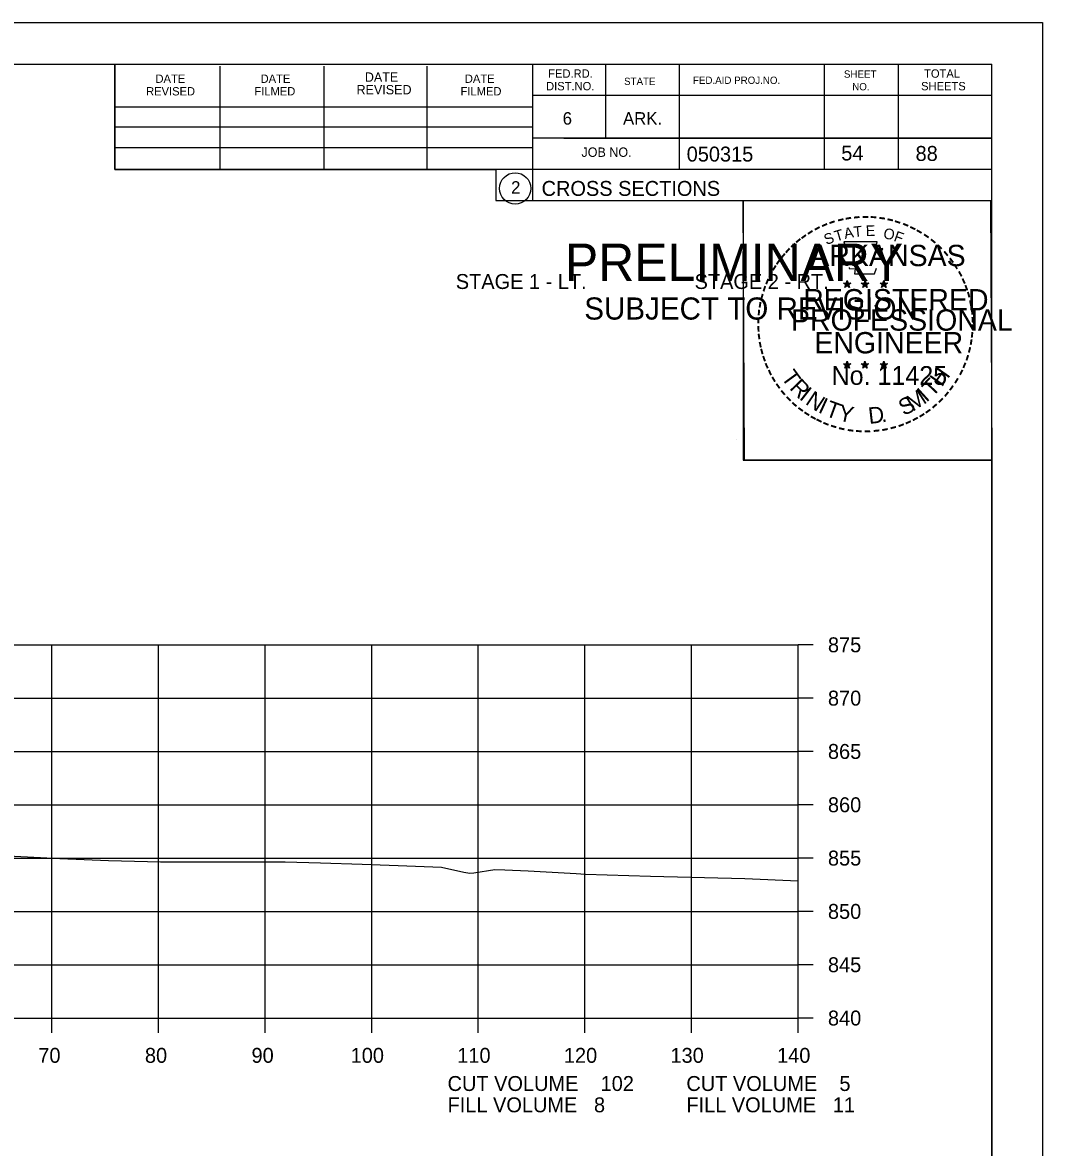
# Model space of a CAD drawing. Extents: x 1486524 to 1499135, y 326561 to 337924.
# Drawn here: x 1489050.1 to 1489145.8, y 329047.1 to 329152.6 of the extents above; entities that cross this region are included whole.
import ezdxf

# ---------------------------------------------------------------- set-up
doc = ezdxf.new("R2010")
doc.units = 0
for name, color, linetype in [('Default', 7, 'Continuous'), ('E_Const Align', 7, 'Continuous'), ('E_Const Align Station', 7, 'Continuous'), ('E_Ownership Information', 7, 'Continuous'), ('E_Property Line', 7, 'Continuous'), ('E_Quarter Calls', 7, 'Continuous'), ('E_Section Line', 7, 'Continuous'), ('E_Station Offset', 7, 'Continuous'), ('E_Tract Number', 7, 'Continuous'), ('S_SIXTEEN_SECTION', 7, 'Continuous')]:
    doc.layers.add(name, color=color, linetype=linetype)

msp = doc.modelspace()

# ---------------------------------------------------------------- linework, layer by layer
at = {"layer": 'E_Const Align'}
for p, q in [((1489122.89, 329059.2), (1489122.89, 329094.2)), ((1489124.29, 329094.2), (1489122.89, 329094.2)), ((1489124.29, 329089.2), (1489122.89, 329089.2)), ((1489124.29, 329084.2), (1489122.89, 329084.2)), ((1489124.29, 329079.2), (1489122.89, 329079.2)), ((1489124.29, 329074.2), (1489122.89, 329074.2)), ((1489124.29, 329069.2), (1489122.89, 329069.2)), ((1489124.29, 329064.2), (1489122.89, 329064.2)), ((1488842.89, 329059.2), (1489122.89, 329059.2)), ((1489052.89, 329057.8), (1489052.89, 329059.2)), ((1489062.89, 329057.8), (1489062.89, 329059.2)), ((1489072.89, 329057.8), (1489072.89, 329059.2)), ((1489082.89, 329057.8), (1489082.89, 329059.2)), ((1489092.89, 329057.8), (1489092.89, 329059.2)), ((1489102.89, 329057.8), (1489102.89, 329059.2)), ((1489112.89, 329057.8), (1489112.89, 329059.2)), ((1489122.89, 329057.8), (1489122.89, 329059.2)), ((1489124.29, 329059.2), (1489122.89, 329059.2))]:
    msp.add_line(p, q, dxfattribs=at)
at = {"layer": 'E_Ownership Information'}
for p, q in [((1488842.89, 329094.2), (1489122.89, 329094.2)), ((1489052.89, 329059.2), (1489052.89, 329094.2)), ((1489062.89, 329059.2), (1489062.89, 329094.2)), ((1489072.89, 329059.2), (1489072.89, 329094.2)), ((1489082.89, 329059.2), (1489082.89, 329094.2)), ((1489092.89, 329059.2), (1489092.89, 329094.2)), ((1489102.89, 329059.2), (1489102.89, 329094.2)), ((1489112.89, 329059.2), (1489112.89, 329094.2)), ((1489122.89, 329059.2), (1489122.89, 329094.2)), ((1488842.89, 329089.2), (1489122.89, 329089.2)), ((1488842.89, 329084.2), (1489122.89, 329084.2)), ((1488842.89, 329079.2), (1489122.89, 329079.2)), ((1488842.89, 329074.2), (1489122.89, 329074.2)), ((1488842.89, 329069.2), (1489122.89, 329069.2)), ((1488842.89, 329064.2), (1489122.89, 329064.2)), ((1488842.89, 329059.2), (1489122.89, 329059.2))]:
    msp.add_line(p, q, dxfattribs=at)
at = {"layer": 'E_Property Line'}
for p, q in [((1488824.89, 329148.66), (1489141.07, 329148.66)), ((1489058.81, 329138.78), (1489058.81, 329148.66)), ((1489097.97, 329148.66), (1489097.97, 329135.86)), ((1489104.81, 329148.66), (1489104.81, 329141.72)), ((1489111.75, 329148.66), (1489111.75, 329138.78)), ((1489125.33, 329148.66), (1489125.33, 329138.78)), ((1489132.27, 329148.66), (1489132.27, 329138.78)), ((1489141.07, 328943.2), (1489141.07, 329148.66)), ((1489068.67, 329138.78), (1489068.67, 329148.46)), ((1489078.43, 329138.78), (1489078.43, 329148.46)), ((1489088.11, 329138.78), (1489088.11, 329148.46)), ((1489141.07, 329145.72), (1489097.97, 329145.72)), ((1489141.07, 329145.74), (1489141.07, 329145.74)), ((1489058.81, 329144.64), (1489097.97, 329144.64)), ((1489058.81, 329142.78), (1489097.97, 329142.78)), ((1489141.07, 329141.72), (1489097.97, 329141.72)), ((1489100.93, 329141.72), (1489141.07, 329141.72)), ((1489058.81, 329138.78), (1489058.81, 329140.84)), ((1489058.81, 329140.84), (1489097.97, 329140.84)), ((1489141.07, 329138.78), (1489058.81, 329138.78)), ((1489097.97, 329135.86), (1489141.07, 329135.86))]:
    msp.add_line(p, q, dxfattribs=at)
msp.add_circle((1489096.35, 329137), 1.47, dxfattribs=at)
at = {"layer": 'E_Quarter Calls'}
for p, q in [((1488812.48, 329152.56), (1489145.82, 329152.56)), ((1489117.1, 329113.41), (1489117.1, 329113.41))]:
    msp.add_line(p, q, dxfattribs=at)
for points in [[(1488812.48, 329152.56), (1489145.82, 329152.56), (1489145.82, 328939.22), (1488812.48, 328939.22)], [(1489058.81, 329148.66), (1489058.81, 329138.78), (1489094.54, 329138.78), (1489094.54, 329135.86), (1489117.74, 329135.86), (1489117.74, 329111.53), (1489141.07, 329111.53), (1489141.07, 328943.2), (1488824.89, 328943.2), (1488824.89, 329148.66)], [(1489117.74, 329135.86), (1489140.94, 329135.86), (1489141.07, 329111.53), (1489117.86, 329111.53)]]:
    msp.add_lwpolyline(points, close=True, dxfattribs=at)
at = {"layer": 'E_Tract Number'}
msp.add_lwpolyline([(1489048.17, 329074.43), (1489053.64, 329074.17), (1489058.2, 329073.96), (1489063.09, 329073.85), (1489063.14, 329073.85), (1489074.79, 329073.86), (1489078.09, 329073.77), (1489081.99, 329073.64), (1489085.37, 329073.52), (1489089.45, 329073.36), (1489091.53, 329072.88), (1489092.11, 329072.8), (1489092.47, 329072.83), (1489094.45, 329073.14), (1489095.38, 329073.11), (1489097.57, 329073), (1489102.06, 329072.77), (1489102.94, 329072.68), (1489109.04, 329072.51), (1489117.89, 329072.3), (1489122.89, 329072.06)], dxfattribs=at)
at = {"layer": 'S_SIXTEEN_SECTION'}
for p, q in [((1489127.15, 329128.12), (1489127.5, 329128.01)), ((1489127.15, 329128.12), (1489127.4, 329128.08)), ((1489127.15, 329128.12), (1489127.39, 329128)), ((1489127.28, 329127.71), (1489127.5, 329128.01)), ((1489127.28, 329127.71), (1489127.41, 329127.96)), ((1489127.28, 329127.71), (1489127.5, 329127.93)), ((1489127.5, 329128.37), (1489127.46, 329128.12)), ((1489127.5, 329128.01), (1489127.5, 329128.37)), ((1489127.5, 329128.37), (1489127.55, 329128.12)), ((1489127.85, 329128.12), (1489127.5, 329128.01)), ((1489127.71, 329127.71), (1489127.5, 329128.01)), ((1489127.71, 329127.71), (1489127.5, 329127.93)), ((1489127.85, 329128.12), (1489127.56, 329128.07)), ((1489127.71, 329127.71), (1489127.58, 329128)), ((1489127.85, 329128.12), (1489127.64, 329128.02)), ((1489128.82, 329128.12), (1489129.17, 329128.01)), ((1489128.82, 329128.12), (1489129.07, 329128.08)), ((1489128.82, 329128.12), (1489129.06, 329128)), ((1489128.95, 329127.71), (1489129.17, 329128.01)), ((1489128.95, 329127.71), (1489129.08, 329127.96)), ((1489128.95, 329127.71), (1489129.17, 329127.93)), ((1489129.17, 329128.37), (1489129.13, 329128.12)), ((1489129.17, 329128.01), (1489129.17, 329128.37)), ((1489129.17, 329128.37), (1489129.22, 329128.12)), ((1489129.52, 329128.12), (1489129.17, 329128.01)), ((1489129.38, 329127.71), (1489129.17, 329128.01)), ((1489129.38, 329127.71), (1489129.17, 329127.93)), ((1489129.52, 329128.12), (1489129.23, 329128.07)), ((1489129.38, 329127.71), (1489129.25, 329128)), ((1489129.52, 329128.12), (1489129.31, 329128.02)), ((1489130.58, 329128.11), (1489130.93, 329128)), ((1489130.58, 329128.11), (1489130.84, 329128.06)), ((1489130.58, 329128.11), (1489130.82, 329127.99)), ((1489130.72, 329127.7), (1489130.93, 329128)), ((1489130.72, 329127.7), (1489130.84, 329127.94)), ((1489130.72, 329127.7), (1489130.93, 329127.92)), ((1489130.93, 329128.36), (1489130.89, 329128.11)), ((1489130.93, 329128), (1489130.93, 329128.36)), ((1489130.93, 329128.36), (1489130.98, 329128.11)), ((1489131.28, 329128.11), (1489130.93, 329128)), ((1489131.15, 329127.7), (1489130.93, 329128)), ((1489131.15, 329127.7), (1489130.93, 329127.91)), ((1489131.28, 329128.11), (1489130.99, 329128.06)), ((1489131.15, 329127.7), (1489131.01, 329127.99)), ((1489131.28, 329128.11), (1489131.08, 329128.01)), ((1489127.15, 329120.55), (1489127.5, 329120.44)), ((1489127.15, 329120.55), (1489127.4, 329120.5)), ((1489127.15, 329120.55), (1489127.38, 329120.43)), ((1489127.28, 329120.14), (1489127.5, 329120.44)), ((1489127.28, 329120.14), (1489127.41, 329120.38)), ((1489127.28, 329120.14), (1489127.49, 329120.36)), ((1489127.5, 329120.8), (1489127.45, 329120.55)), ((1489127.71, 329120.14), (1489127.49, 329120.35)), ((1489127.5, 329120.44), (1489127.5, 329120.8)), ((1489127.5, 329120.8), (1489127.54, 329120.55)), ((1489127.84, 329120.55), (1489127.5, 329120.44)), ((1489127.71, 329120.14), (1489127.5, 329120.44)), ((1489127.84, 329120.55), (1489127.56, 329120.5)), ((1489127.71, 329120.14), (1489127.57, 329120.43)), ((1489127.84, 329120.55), (1489127.64, 329120.45)), ((1489128.82, 329120.55), (1489129.16, 329120.44)), ((1489128.82, 329120.55), (1489129.07, 329120.5)), ((1489128.82, 329120.55), (1489129.05, 329120.43)), ((1489128.95, 329120.14), (1489129.16, 329120.44)), ((1489128.95, 329120.14), (1489129.07, 329120.38)), ((1489128.95, 329120.14), (1489129.16, 329120.36)), ((1489129.16, 329120.8), (1489129.12, 329120.55)), ((1489129.16, 329120.44), (1489129.16, 329120.8)), ((1489129.16, 329120.8), (1489129.21, 329120.55)), ((1489129.51, 329120.55), (1489129.16, 329120.44)), ((1489129.38, 329120.14), (1489129.16, 329120.44)), ((1489129.38, 329120.14), (1489129.16, 329120.35)), ((1489129.51, 329120.55), (1489129.23, 329120.5)), ((1489129.38, 329120.14), (1489129.24, 329120.43)), ((1489129.51, 329120.55), (1489129.31, 329120.45)), ((1489130.58, 329120.54), (1489130.93, 329120.43)), ((1489130.58, 329120.54), (1489130.84, 329120.49)), ((1489130.58, 329120.54), (1489130.82, 329120.42)), ((1489130.72, 329120.13), (1489130.93, 329120.43)), ((1489130.72, 329120.13), (1489130.84, 329120.37)), ((1489130.72, 329120.13), (1489130.93, 329120.35)), ((1489130.93, 329120.79), (1489130.89, 329120.54)), ((1489130.93, 329120.43), (1489130.93, 329120.79)), ((1489130.93, 329120.79), (1489130.98, 329120.54)), ((1489131.28, 329120.54), (1489130.93, 329120.43)), ((1489131.14, 329120.13), (1489130.93, 329120.43)), ((1489131.14, 329120.13), (1489130.93, 329120.34)), ((1489131.28, 329120.54), (1489130.99, 329120.49)), ((1489131.14, 329120.13), (1489131.01, 329120.42)), ((1489131.28, 329120.54), (1489131.07, 329120.44))]:
    msp.add_line(p, q, dxfattribs=at)
for points in [[(1489127.19, 329132), (1489127.46, 329131.17)], [(1489130.7, 329131.08), (1489130.84, 329131.36), (1489130.16, 329131.34), (1489130.31, 329132), (1489127.19, 329132)], [(1489127.68, 329129.58), (1489127.68, 329129.49), (1489128.25, 329129.47), (1489128.19, 329129), (1489130.06, 329129), (1489130.26, 329129.53)], [(1489127.5, 329128.37), (1489127.71, 329127.71), (1489127.15, 329128.12), (1489127.85, 329128.12), (1489127.28, 329127.71), (1489127.5, 329128.37)], [(1489129.17, 329128.37), (1489129.38, 329127.71), (1489128.82, 329128.12), (1489129.52, 329128.12), (1489128.95, 329127.71), (1489129.17, 329128.37)], [(1489130.93, 329128.36), (1489131.15, 329127.7), (1489130.58, 329128.11), (1489131.28, 329128.11), (1489130.72, 329127.7), (1489130.93, 329128.36)], [(1489127.5, 329120.8), (1489127.71, 329120.14), (1489127.15, 329120.55), (1489127.84, 329120.55), (1489127.28, 329120.14), (1489127.5, 329120.8)], [(1489129.16, 329120.8), (1489129.38, 329120.14), (1489128.82, 329120.55), (1489129.51, 329120.55), (1489128.95, 329120.14), (1489129.16, 329120.8)], [(1489130.93, 329120.79), (1489131.14, 329120.13), (1489130.58, 329120.54), (1489131.28, 329120.54), (1489130.72, 329120.13), (1489130.93, 329120.79)]]:
    msp.add_lwpolyline(points, dxfattribs=at)
for centre, radius in [((1489127.5, 329128.01), 0.172), ((1489127.5, 329128.01), 0.145), ((1489127.5, 329128.01), 0.116), ((1489127.5, 329128.01), 0.0991), ((1489127.5, 329128.01), 0.0747), ((1489127.5, 329128.01), 0.0495), ((1489127.5, 329128.01), 0.0296), ((1489129.17, 329128.01), 0.172), ((1489129.17, 329128.01), 0.145), ((1489129.17, 329128.01), 0.116), ((1489129.17, 329128.01), 0.0991), ((1489129.17, 329128.01), 0.0747), ((1489129.17, 329128.01), 0.0495), ((1489129.17, 329128.01), 0.0296), ((1489130.93, 329128), 0.172), ((1489130.93, 329128), 0.145), ((1489130.93, 329128), 0.116), ((1489130.93, 329128), 0.0991), ((1489130.93, 329128), 0.0747), ((1489130.93, 329128), 0.0495), ((1489130.93, 329128), 0.0296), ((1489127.49, 329120.44), 0.172), ((1489127.49, 329120.44), 0.145), ((1489127.49, 329120.44), 0.116), ((1489127.49, 329120.44), 0.0991), ((1489127.49, 329120.44), 0.0747), ((1489127.49, 329120.44), 0.0495), ((1489127.49, 329120.44), 0.0296), ((1489129.16, 329120.44), 0.172), ((1489129.16, 329120.44), 0.145), ((1489129.16, 329120.44), 0.116), ((1489129.16, 329120.44), 0.0991), ((1489129.16, 329120.44), 0.0747), ((1489129.16, 329120.44), 0.0495), ((1489129.16, 329120.44), 0.0296), ((1489130.93, 329120.43), 0.172), ((1489130.93, 329120.43), 0.145), ((1489130.93, 329120.43), 0.116), ((1489130.93, 329120.43), 0.0991), ((1489130.93, 329120.43), 0.0747), ((1489130.93, 329120.43), 0.0495), ((1489130.93, 329120.43), 0.0296)]:
    msp.add_circle(centre, radius, dxfattribs=at)

# ---------------------------------------------------------------- texts
at = {"layer": 'Default'}
for s, p in [('STAGE 1 - LT.', (1489090.78, 329127.57)), ('STAGE 2 - RT.', (1489113.18, 329127.57))]:
    msp.add_text(s, height=1.4, dxfattribs=at).set_placement(p)
at = {"layer": 'E_Const Align Station'}
for s, p in [('875', (1489125.69, 329093.5)), ('870', (1489125.69, 329088.5)), ('865', (1489125.69, 329083.5)), ('860', (1489125.69, 329078.5)), ('855', (1489125.69, 329073.5)), ('850', (1489125.69, 329068.5)), ('845', (1489125.69, 329063.5)), ('840', (1489125.69, 329058.5)), ('70', (1489051.62, 329055)), ('80', (1489061.62, 329055)), ('90', (1489071.62, 329055)), ('100', (1489080.92, 329055)), ('110', (1489090.92, 329055)), ('120', (1489100.92, 329055)), ('130', (1489110.92, 329055)), ('140', (1489120.92, 329055)), ('CUT VOLUME    102', (1489090.01, 329052.36)), ('CUT VOLUME    5', (1489112.41, 329052.36)), ('FILL VOLUME   8', (1489090.01, 329050.36)), ('FILL VOLUME   11', (1489112.41, 329050.36))]:
    msp.add_text(s, height=1.4, dxfattribs=at).set_placement(p)
at = {"layer": 'E_Property Line'}
for s, height, p in [('DATE', 0.782, (1489062.61, 329146.9)), ('DATE', 0.782, (1489072.47, 329146.9)), ('DATE', 0.879, (1489082.25, 329147)), ('DATE', 0.782, (1489091.63, 329146.9)), ('FED.RD.', 0.782, (1489099.45, 329147.38)), ('SHEET', 0.684, (1489127.19, 329147.38)), ('TOTAL', 0.782, (1489134.71, 329147.38)), ('REVISED', 0.879, (1489081.47, 329145.82)), ('DIST.NO.', 0.782, (1489099.25, 329146.2)), ('STATE', 0.684, (1489106.57, 329146.7)), ('FED.AID PROJ.NO.', 0.684, (1489113.03, 329146.8)), ('NO.', 0.684, (1489127.97, 329146.2)), ('SHEETS', 0.782, (1489134.43, 329146.2)), ('REVISED', 0.782, (1489061.73, 329145.72)), ('FILMED', 0.782, (1489071.89, 329145.72)), ('FILMED', 0.782, (1489091.23, 329145.72)), ('6', 1.17, (1489100.81, 329142.98)), ('ARK.', 1.172, (1489106.47, 329142.98)), ('JOB NO.', 0.879, (1489102.57, 329139.96)), ('050315', 1.4, (1489112.44, 329139.52)), ('2', 1.17, (1489095.97, 329136.51)), ('CROSS SECTIONS', 1.4, (1489098.83, 329136.3))]:
    msp.add_text(s, height=height, rotation=360, dxfattribs=at).set_placement(p)
at = {"layer": 'E_Section Line'}
for s, height, p in [('PRELIMINARY', 3.5, (1489101.02, 329128.33)), ('DWB', 0.01, (1489101.76, 329130.18)), ('SUBJECT TO REVISION', 2.0751, (1489102.83, 329124.7))]:
    msp.add_text(s, height=height, rotation=360, dxfattribs=at).set_placement(p)
at = {"layer": 'E_Station Offset'}
for s, p in [('54', (1489126.94, 329139.62)), ('88', (1489133.91, 329139.58))]:
    msp.add_text(s, height=1.4, dxfattribs=at).set_placement(p)
at = {"layer": 'S_SIXTEEN_SECTION'}
for s, height, rotation, p in [('-', 1.6, 19.1761, (1489125.94, 329133.13)), ('-', 1.6, 13.6301, (1489126.69, 329133.37)), ('-', 1.6, 10.2193, (1489127.37, 329133.53)), ('-', 1.6, 5.8968, (1489128.1, 329133.64)), ('-', 1.6, 0.1862, (1489128.87, 329133.71)), ('-', 1.6, 357.743, (1489129.59, 329133.7)), ('-', 1.6, 352.1617, (1489130.34, 329133.64)), ('-', 1.6, 347.2049, (1489131.05, 329133.53)), ('-', 1.6, 342.3362, (1489131.69, 329133.37)), ('-', 1.6, 34.0636, (1489124.08, 329132.17)), ('-', 1.6, 28.7918, (1489124.67, 329132.54)), ('-', 1.6, 24.3072, (1489125.31, 329132.86)), ('S', 1, 21.594, (1489125.55, 329131.68)), ('T', 1, 16.4036, (1489126.46, 329132.01)), ('A', 1, 11.2132, (1489127.29, 329132.26)), ('T', 1, 6.0228, (1489128.14, 329132.42)), ('E', 1, 0.8323, (1489129.24, 329132.53)), ('O', 1, 350.4515, (1489130.84, 329132.32)), ('F', 1, 340.0707, (1489131.8, 329132.1)), ('-', 1.6, 337.8551, (1489132.42, 329133.15)), ('-', 1.6, 334.1211, (1489133.06, 329132.88)), ('-', 1.6, 329.6409, (1489133.63, 329132.6)), ('-', 1.6, 42.9622, (1489122.59, 329130.98)), ('-', 1.6, 38.9507, (1489123.02, 329131.4)), ('-', 1.6, 36.2317, (1489123.5, 329131.77)), ('-', 1.6, 325.8627, (1489134.28, 329132.23)), ('-', 1.6, 320.5297, (1489134.89, 329131.81)), ('-', 1.6, 50.6142, (1489121.74, 329130.02)), ('-', 1.6, 48.423, (1489122.14, 329130.5)), ('ARKANSAS', 2, 360, (1489124.04, 329129.71)), ('-', 1.6, 315.5786, (1489135.49, 329131.32)), ('-', 1.6, 309.8797, (1489136.06, 329130.77)), ('-', 1.6, 58.0706, (1489121, 329128.92)), ('-', 1.6, 54.2325, (1489121.32, 329129.45)), ('-', 1.6, 306.6522, (1489136.58, 329130.17)), ('-', 1.4, 303.6753, (1489137.07, 329129.6)), ('-', 1.6, 62.8713, (1489120.69, 329128.31)), ('-', 1.6, 299.6684, (1489137.39, 329128.99)), ('-', 1.6, 72.3945, (1489120.21, 329127.07)), ('-', 1.6, 67.7743, (1489120.43, 329127.7)), ('REGISTERED', 2, 360, (1489123.37, 329125.56)), ('DWB', 0.01, 360, (1489127.49, 329128)), ('DWB', 0.01, 360, (1489129.16, 329128)), ('DWB', 0.01, 360, (1489130.92, 329127.99)), ('-', 1.6, 294.6628, (1489137.71, 329128.38)), ('-', 1.6, 290.5728, (1489137.97, 329127.8)), ('-', 1.6, 75.461, (1489120.01, 329126.35)), ('-', 1.6, 285.1233, (1489138.2, 329127.22)), ('-', 1.6, 280.5493, (1489138.4, 329126.48)), ('-', 1.6, 85.1863, (1489119.8, 329124.95)), ('-', 1.6, 81.2013, (1489119.88, 329125.64)), ('PROFESSIONAL', 2, 360, (1489122.22, 329123.66)), ('-', 1.6, 276.5962, (1489138.56, 329125.71)), ('-', 1.6, 89.0622, (1489119.78, 329124.25)), ('-', 1.6, 274.3301, (1489138.62, 329124.99)), ('-', 1.6, 94.1959, (1489119.81, 329123.52)), ('-', 1.6, 98.9479, (1489119.89, 329122.86)), ('ENGINEER', 2, 360, (1489124.41, 329121.53)), ('-', 1.6, 263.5172, (1489138.64, 329123.69)), ('-', 1.6, 269.9407, (1489138.66, 329124.36)), ('-', 1.6, 101.7149, (1489120.02, 329122.12)), ('-', 1.6, 260.9953, (1489138.57, 329123.04)), ('-', 1.6, 105.4578, (1489120.18, 329121.53)), ('-', 1.6, 109.0874, (1489120.4, 329120.9)), ('-', 1.6, 252.8681, (1489138.28, 329121.64)), ('-', 1.6, 255.7626, (1489138.46, 329122.36)), ('-', 1.6, 114.0643, (1489120.65, 329120.3)), ('No. 11425', 1.757, 360, (1489126.03, 329118.58)), ('DWB', 0.01, 360, (1489127.48, 329120.43)), ('DWB', 0.01, 360, (1489129.15, 329120.43)), ('DWB', 0.01, 360, (1489130.92, 329120.42)), ('H', 1.54, 54.6088, (1489136.38, 329118.31)), ('-', 1.6, 247.8887, (1489138.05, 329120.97)), ('-', 1.6, 115.7289, (1489120.96, 329119.68)), ('-', 1.6, 120.4471, (1489121.31, 329119.1)), ('T', 1.54, 306.0406, (1489121.25, 329119.27)), ('R', 1.54, 314.005, (1489122.02, 329118.23)), ('T', 1.54, 46.6444, (1489135.49, 329117.37)), ('-', 1.6, 239.0712, (1489137.4, 329119.59)), ('-', 1.6, 244.6197, (1489137.79, 329120.34)), ('-', 1.6, 125.8934, (1489121.72, 329118.54)), ('-', 1.6, 130.7181, (1489122.18, 329117.98)), ('I', 1.54, 321.9694, (1489122.92, 329117.29)), ('M', 1.54, 32.6563, (1489133.64, 329116.04)), ('I', 1.54, 42.1136, (1489134.92, 329116.89)), ('-', 1.6, 233.8452, (1489136.99, 329118.94)), ('-', 1.6, 134.2238, (1489122.7, 329117.44)), ('N', 1.54, 326.5002, (1489123.49, 329116.82)), ('I', 1.54, 335.3603, (1489124.69, 329116.04)), ('T', 1.54, 339.8912, (1489125.35, 329115.71)), ('S', 1.54, 26.9312, (1489132.8, 329115.64)), ('-', 1.6, 225.7653, (1489136.09, 329117.81)), ('-', 1.6, 231.2538, (1489136.56, 329118.37)), ('-', 1.6, 138.9338, (1489123.22, 329116.97)), ('-', 1.6, 144.6463, (1489123.78, 329116.57)), ('-', 1.6, 148.0898, (1489124.34, 329116.2)), ('Y', 1.54, 347.8556, (1489126.57, 329115.26)), ('D', 1.54, 6.3969, (1489129.56, 329114.91)), ('-', 1.6, 212.2491, (1489134.48, 329116.44)), ('-', 1.6, 215.7363, (1489135.01, 329116.82)), ('-', 1.6, 221.0851, (1489135.56, 329117.3)), ('-', 1.6, 151.5704, (1489124.92, 329115.87)), ('-', 1.6, 154.6002, (1489125.44, 329115.63)), ('-', 1.6, 158.5612, (1489126.06, 329115.37)), ('.', 1.54, 13.7642, (1489130.75, 329115.03)), ('-', 1.6, 200.7184, (1489132.68, 329115.5)), ('-', 1.6, 204.2516, (1489133.3, 329115.77)), ('-', 1.6, 207.3568, (1489133.92, 329116.09)), ('-', 1.6, 162.7983, (1489126.75, 329115.16)), ('-', 1.6, 167.5555, (1489127.46, 329114.99)), ('-', 1.6, 173.1155, (1489128.24, 329114.88)), ('-', 1.6, 176.5183, (1489128.98, 329114.83)), ('-', 1.6, 181.5918, (1489129.73, 329114.85)), ('-', 1.6, 185.8167, (1489130.54, 329114.93)), ('-', 1.6, 191.2858, (1489131.27, 329115.06)), ('-', 1.6, 195.4743, (1489132, 329115.26))]:
    msp.add_text(s, height=height, rotation=rotation, dxfattribs=at).set_placement(p)

doc.saveas('drawing.dxf')
